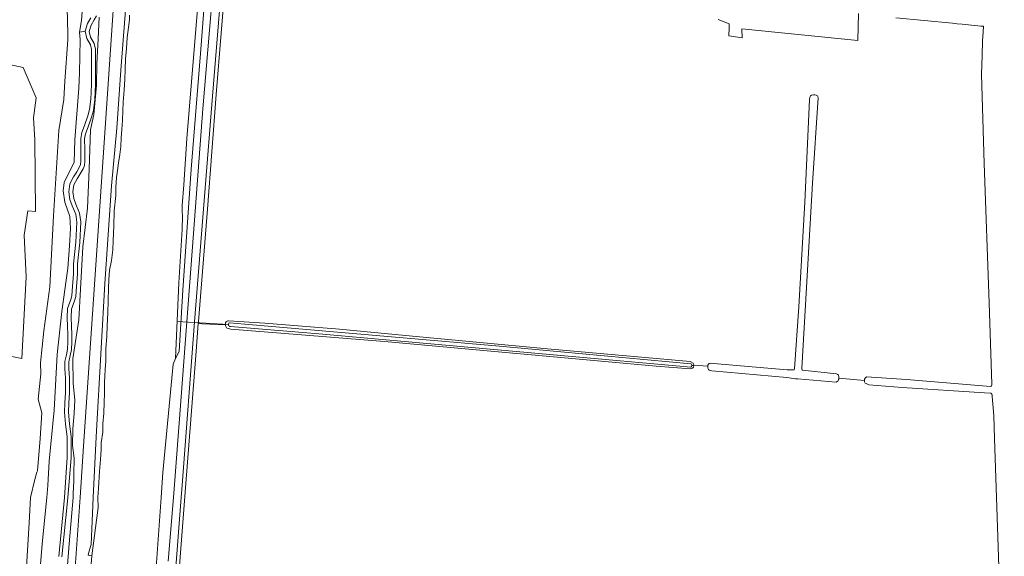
# Model space of a CAD drawing. Header units: metres. Extents: x 152610 to 160096, y 456114 to 462495.
# Tile 903 of 938: x 158995 to 159293, y 459482 to 459645. Entities that reach past the tile are written whole.
import ezdxf

# ---------------------------------------------------------------- set-up
doc = ezdxf.new("R2010")
doc.units = ezdxf.units.M
doc.header["$LTSCALE"] = 0.5
for name, color, linetype, lineweight in [('B-PV-GK-BESCHOEIING-G', 251, 'GK-BESCHOEIING-SO', 18), ('B-PV-GR-BOS_LOOF-GV', 251, 'CONTINUOUS', 13), ('B-PV-GR-BOUWLAND-GV', 251, 'CONTINUOUS', 13), ('B-PV-GR-GRAS-GV', 251, 'CONTINUOUS', 13), ('B-PV-GW-TALUD_KRUIN-G', 251, 'CONTINUOUS', 18), ('B-PV-KW-KUNSTWERK_DUIKER-G', 251, 'CONTINUOUS', 18), ('B-PV-OG-TERREIN_BEGROEID-GV', 251, 'CONTINUOUS', 18), ('B-PV-OG-TERREIN_OEVER-GV', 251, 'CONTINUOUS', 18), ('B-PV-OG-WATER_SLOOT-GV', 251, 'CONTINUOUS', 18), ('B-PV-VH-GESLOTENVERHARDING_ASFALT-GV', 251, 'CONTINUOUS', 18), ('B-PV-VH-ONVERHARD_ZAND-GV', 251, 'CONTINUOUS', 18)]:
    doc.layers.add(name, color=color, linetype=linetype, lineweight=lineweight)
doc.linetypes.add('GK-BESCHOEIING-SO', pattern='A,18,-3,[1,NLCS.SHX,S=0.6,R=0,X=0,Y=0],-3', length=24)

msp = doc.modelspace()

# ---------------------------------------------------------------- linework, layer by layer
at = {"layer": 'B-PV-GK-BESCHOEIING-G', "flags": 128}
for points in [[(159037.642, 459500), (159038.173, 459507.547), (159041.286, 459540.407), (159041.997, 459542.111)], [(159035.602, 459452.698), (159034.415, 459452.904), (159034.554, 459456.072), (159037.642, 459500)]]:
    msp.add_lwpolyline(points, dxfattribs=at)
at = {"layer": 'B-PV-GR-BOS_LOOF-GV', "flags": 128}
for points in [[(159011.452, 459475.914), (159013.095, 459500), (159014.084, 459515.516), (159022.555, 459638.806), (159026.207, 459691.966), (159030.167, 459755.463), (159039.087, 459858.117), (159044.732, 459955.64)], [(159000.646, 459474.903), (159001.678, 459486.933), (159002.989, 459500), (159003.358, 459503.678), (159003.742, 459510.991), (159005.187, 459526.507), (159006.131, 459543.393), (159007.596, 459556.359), (159009.354, 459569.522), (159009.889, 459576.298), (159010.209, 459581.553), (159010.038, 459585.194), (159008.455, 459589.606), (159007.92, 459593.012), (159008.264, 459595.582), (159011.264, 459601.663), (159011.48, 459608.495), (159012.694, 459624.157), (159012.936, 459628.844), (159013.116, 459638.863), (159012.902, 459641.133), (159013.567, 459644.688), (159015.459, 459671.073)], [(158996.837, 459478.942), (158997.614, 459492.293), (158998.095, 459500), (158999.372, 459505.457), (159000, 459507.64), (159000.136, 459508.113), (159000.989, 459517.884), (159001.466, 459525.689), (159000.409, 459529.845), (159001.176, 459537.461), (159001.051, 459540.797), (159002.15, 459550.52), (159003.955, 459563.93), (159005.01, 459585.379), (159006.666, 459611.298), (159008.209, 459620.682), (159008.509, 459626.229), (159009.389, 459638.797), (159009.344, 459640.713), (159009.165, 459648.264)], [(159009.165, 459648.264), (159009.344, 459640.713), (159009.389, 459638.797), (159008.509, 459626.229), (159008.209, 459620.682), (159006.666, 459611.298), (159005.01, 459585.379), (159003.955, 459563.93), (159002.15, 459550.52), (159001.051, 459540.797), (159001.176, 459537.461), (159000.409, 459529.845), (159001.466, 459525.689), (159000.989, 459517.884), (159000.136, 459508.113), (159000, 459507.64), (158999.372, 459505.457), (158998.095, 459500), (158997.614, 459492.293), (158996.837, 459478.942)], [(159018.848, 459645.651), (159018.607, 459639.075), (159018.177, 459631.516), (159018.051, 459625.014), (159017.233, 459616.201), (159016.279, 459611.549), (159015.882, 459599.606), (159015.389, 459587.728), (159013.912, 459576.039), (159013.231, 459563.179), (159012.717, 459553.853), (159010.922, 459542.019), (159011.03, 459534.612), (159011.487, 459529.644), (159011.3, 459525.495), (159010.937, 459520.858), (159010.828, 459515.747), (159011.291, 459511.91), (159011.163, 459507.045), (159011.244, 459504.975), (159011.03, 459501.195), (159010.975, 459500), (159009.837, 459487.178), (159009.049, 459476.968)], [(158987.744, 459632.126), (158995.816, 459630.426), (158999.743, 459621.169), (158999.014, 459615.175), (158999.353, 459608.428), (158999.577, 459586.691), (158997.276, 459586.892), (158996.112, 459579.608), (158996.738, 459566.925), (158995.451, 459542.179), (158989.758, 459543.296)]]:
    msp.add_lwpolyline(points, dxfattribs=at)
at = {"layer": 'B-PV-GR-BOUWLAND-GV', "flags": 128}
msp.add_lwpolyline([(158989.758, 459543.296), (158995.451, 459542.179), (158996.738, 459566.925), (158996.112, 459579.608), (158997.276, 459586.892), (158999.577, 459586.691), (158999.353, 459608.428), (158999.014, 459615.175), (158999.743, 459621.169), (158995.816, 459630.426), (158987.744, 459632.126)], dxfattribs=at)
at = {"layer": 'B-PV-GR-GRAS-GV', "flags": 128}
for points in [[(159057.409, 459659.554), (159054.351, 459622.191), (159051.725, 459587.403), (159048.996, 459553.354), (159048.947, 459552.739), (159050.114, 459552.685), (159057.19, 459552.356), (159057.19, 459552.545), (159057.189, 459552.753), (159057.245, 459552.989), (159057.348, 459553.254), (159057.433, 459553.377), (159057.659, 459553.5), (159057.895, 459553.529), (159058.093, 459553.539), (159069.167, 459552.886), (159091.78, 459551.063), (159116.073, 459548.725), (159154.82, 459545.056), (159198.119, 459541.289), (159198.998, 459540.762), (159199.131, 459540.489), (159199.226, 459540.178), (159199.224, 459540.095), (159203.472, 459539.797), (159203.475, 459539.853), (159203.494, 459540.117), (159203.618, 459540.446), (159203.863, 459540.644), (159204.193, 459540.73), (159205.156, 459540.676), (159227.563, 459538.727), (159229.46, 459538.673), (159229.604, 459538.752), (159229.658, 459538.836), (159229.705, 459538.978), (159231.103, 459557.87), (159232.885, 459589.525), (159234.339, 459620.575), (159234.394, 459621.368), (159234.61, 459621.774), (159234.902, 459622.03), (159235.477, 459622.154), (159235.598, 459622.145), (159235.949, 459622.117), (159236.289, 459622.033), (159236.686, 459621.808), (159236.847, 459621.6), (159236.971, 459621.233), (159235.203, 459595.373), (159233.36, 459563.727), (159231.966, 459539.209), (159231.995, 459538.924), (159232.082, 459538.724), (159232.198, 459538.609), (159232.281, 459538.565), (159233.062, 459538.492), (159242.437, 459537.543), (159242.909, 459537.289), (159243.07, 459537.091), (159243.156, 459536.676), (159243.176, 459536.251), (159243.172, 459536.188), (159250.967, 459535.431), (159250.964, 459535.479), (159251.001, 459535.885), (159251.18, 459536.169), (159251.547, 459536.547), (159263.716, 459535.747), (159289.208, 459533.628), (159289.387, 459533.723), (159289.5, 459533.837), (159289.566, 459534.035), (159289.575, 459534.328), (159288.825, 459558.991), (159287.315, 459601.324), (159286.493, 459628.425), (159286.705, 459633.922), (159286.669, 459634.277), (159286.695, 459635.39), (159286.742, 459637.07), (159286.796, 459638.75), (159286.828, 459639.588), (159287.015, 459642.912), (159286.297, 459642.995), (159280.623, 459643.537), (159279.102, 459643.682), (159277.636, 459643.822), (159260.459, 459645.462)], [(159249.139, 459646.828), (159248.944, 459638.63), (159213.811, 459642.144), (159213.878, 459639.461), (159209.843, 459640.022), (159209.907, 459642.534), (159209.942, 459643.645), (159206.566, 459644.955)], [(159293.373, 459430.94), (159291.044, 459500), (159290.44, 459517.9), (159290.166, 459524.878), (159289.713, 459530.655), (159289.703, 459531.089), (159289.636, 459531.372), (159289.437, 459531.542), (159289.296, 459531.598), (159287.322, 459531.744), (159262.395, 459533.356), (159252.286, 459534.192), (159251.438, 459534.527), (159251.183, 459534.687), (159250.984, 459535.102), (159250.967, 459535.431), (159243.172, 459536.188), (159243.149, 459535.873), (159243.107, 459535.777), (159242.951, 459535.42), (159242.688, 459535.164), (159242.377, 459535.012), (159230.803, 459535.969), (159230.029, 459536.033), (159228.149, 459536.315), (159227.383, 459536.43), (159204.706, 459538.402), (159204.196, 459538.467), (159203.913, 459538.598), (159203.686, 459538.796), (159203.553, 459538.984), (159203.486, 459539.249), (159203.457, 459539.522), (159203.466, 459539.675), (159203.472, 459539.797), (159199.224, 459540.095), (159199.222, 459540.022), (159199.217, 459539.876), (159199.096, 459539.498), (159198.841, 459539.214), (159198.549, 459539.072), (159198.069, 459538.979), (159187.828, 459539.87), (159105.41, 459547.278), (159058.854, 459551.067), (159057.702, 459551.31), (159057.513, 459551.451), (159057.371, 459551.668), (159057.286, 459551.866), (159057.209, 459552.14), (159057.19, 459552.319), (159057.19, 459552.356), (159050.114, 459552.685), (159048.947, 459552.739), (159048.281, 459544.364), (159045.075, 459502.963), (159041.416, 459455.525)]]:
    msp.add_lwpolyline(points, dxfattribs=at)
at = {"layer": 'B-PV-GW-TALUD_KRUIN-G', "flags": 128}
msp.add_lwpolyline([(159018.848, 459645.651), (159018.607, 459639.075), (159018.177, 459631.516), (159018.051, 459625.014), (159017.233, 459616.201), (159016.279, 459611.549), (159015.882, 459599.606), (159015.389, 459587.728), (159013.912, 459576.039), (159013.231, 459563.179), (159012.717, 459553.853), (159010.922, 459542.019), (159011.03, 459534.612), (159011.487, 459529.644), (159011.3, 459525.495), (159010.937, 459520.858), (159010.828, 459515.747), (159011.291, 459511.91), (159011.163, 459507.045), (159011.244, 459504.975), (159011.03, 459501.195), (159010.975, 459500), (159009.837, 459487.178), (159009.049, 459476.968)], dxfattribs=at)
at = {"layer": 'B-PV-KW-KUNSTWERK_DUIKER-G', "flags": 128}
msp.add_lwpolyline([(159058.119, 459552.434), (159042.493, 459553.421)], dxfattribs=at)
at = {"layer": 'B-PV-OG-TERREIN_BEGROEID-GV', "flags": 128}
for points in [[(159044.732, 459955.64), (159039.087, 459858.117), (159030.167, 459755.463), (159026.207, 459691.966), (159022.555, 459638.806), (159014.084, 459515.516), (159013.095, 459500), (159011.452, 459475.914)], [(159039.823, 459480.629), (159041.427, 459500), (159041.534, 459501.302), (159043.766, 459530.495), (159047.478, 459580.08), (159050.349, 459617.864), (159055.228, 459676.458), (159058.773, 459724.608), (159062.146, 459773.607), (159067.076, 459834.297), (159069.981, 459889.525), (159071.419, 459926.626)], [(159073.792, 459925.536), (159072.788, 459896.026), (159072.745, 459893.136), (159071.675, 459864.294), (159071.294, 459856.234), (159070.729, 459848.185), (159062.711, 459746.046), (159059.49, 459698.467), (159053.215, 459621.714), (159047.798, 459553.275), (159044.035, 459503.691), (159043.752, 459500), (159040.204, 459453.758)], [(159069.57, 459916.99), (159065.167, 459834.226), (159063.876, 459813.607), (159060.587, 459768.78), (159056.334, 459716.551), (159052.369, 459670.363), (159049.587, 459634.712), (159046.765, 459599.591), (159044.249, 459562.883), (159043.124, 459544.266), (159041.997, 459542.111), (159041.286, 459540.407), (159038.173, 459507.547), (159037.642, 459500), (159034.554, 459456.072)], [(159041.416, 459455.525), (159045.075, 459502.963), (159048.281, 459544.364), (159048.947, 459552.739), (159048.996, 459553.354), (159051.725, 459587.403), (159054.351, 459622.191), (159057.409, 459659.554), (159058.8, 459678.156), (159060.642, 459700.034), (159062.413, 459724.696), (159063.732, 459744.289), (159065.113, 459764.392), (159066.407, 459780.438), (159067.28, 459789.55), (159068.054, 459799.862), (159070.377, 459828.798), (159072.063, 459854.404), (159073.009, 459871.531), (159073.326, 459878.724), (159074.22, 459898.633), (159074.628, 459899.245), (159075.068, 459901.962), (159076.326, 459913.792)], [(159015.459, 459671.073), (159013.567, 459644.688), (159012.902, 459641.133), (159014.613, 459641.418), (159015.33, 459643.756), (159016.363, 459645.449)], [(159014.875, 459460.204), (159016.626, 459482.341), (159015.923, 459482.415), (159015.506, 459482.496), (159015.752, 459483.456), (159016.408, 459485.75), (159017.053, 459500), (159017.928, 459518.363), (159019.524, 459545.251), (159020.646, 459564.926), (159022.613, 459594.57), (159024.232, 459611.981), (159025.435, 459629.579), (159027.74, 459659.527)], [(159018.111, 459646.093), (159017.397, 459644.84), (159016.433, 459643.26), (159015.854, 459641.371), (159016.239, 459639.655), (159017.356, 459637.727), (159017.78, 459635.973), (159017.76, 459633.737), (159017.759, 459630.557), (159017.777, 459625.256), (159017.564, 459620.727), (159017.12, 459617.412), (159016.598, 459615.369), (159015.576, 459612.401), (159014.785, 459610.319), (159014.476, 459608.777), (159014.533, 459605.501), (159014.513, 459601.954), (159014.397, 459600.701), (159014.011, 459599.718), (159013.105, 459598.138), (159012.179, 459596.635), (159011.196, 459594.784), (159010.925, 459592.722), (159011.156, 459590.64), (159011.83, 459588.925), (159012.928, 459586.207), (159013.351, 459583.566), (159013.003, 459577.359), (159012.345, 459570.845), (159012.306, 459567.741), (159011.938, 459562.537), (159011.803, 459560.957), (159011.417, 459559.627), (159010.453, 459557.083), (159010.356, 459554.635), (159010.49, 459551.936), (159010.624, 459549.411), (159010.585, 459547.214), (159010.488, 459544.824), (159010.102, 459543.051), (159009.696, 459541.123), (159009.696, 459539.08), (159009.907, 459536.189), (159009.848, 459531.736), (159009.693, 459528.652), (159009.577, 459525.896), (159009.845, 459522.369), (159010.384, 459518.514), (159010.345, 459515.931), (159010.363, 459512.114), (159009.398, 459499.878), (159007.603, 459482.043)], [(159009.049, 459476.968), (159009.837, 459487.178), (159010.975, 459500), (159011.03, 459501.195), (159011.244, 459504.975), (159011.163, 459507.045), (159011.291, 459511.91), (159010.828, 459515.747), (159010.937, 459520.858), (159011.3, 459525.495), (159011.487, 459529.644), (159011.03, 459534.612), (159010.922, 459542.019), (159012.717, 459553.853), (159013.231, 459563.179), (159013.912, 459576.039), (159015.389, 459587.728), (159015.882, 459599.606), (159016.279, 459611.549), (159017.233, 459616.201), (159018.051, 459625.014), (159018.177, 459631.516), (159018.607, 459639.075), (159018.848, 459645.651)], [(159006.608, 459482.14), (159008.403, 459499.978), (159009.163, 459512.159), (159009.145, 459515.937), (159009.183, 459518.439), (159008.652, 459522.24), (159008.375, 459525.876), (159008.494, 459528.708), (159008.648, 459531.775), (159008.707, 459536.153), (159008.496, 459539.037), (159008.497, 459541.248), (159008.928, 459543.302), (159009.293, 459544.977), (159009.385, 459547.249), (159009.424, 459549.39), (159009.291, 459551.875), (159009.155, 459554.629), (159009.261, 459557.326), (159010.278, 459560.007), (159010.618, 459561.177), (159010.742, 459562.631), (159011.107, 459567.791), (159011.146, 459570.913), (159011.806, 459577.453), (159012.146, 459583.504), (159011.765, 459585.883), (159010.715, 459588.481), (159009.981, 459590.35), (159009.717, 459592.734), (159010.034, 459595.156), (159011.137, 459597.231), (159012.073, 459598.751), (159012.926, 459600.239), (159013.218, 459600.981), (159013.313, 459602.013), (159013.333, 459605.494), (159013.274, 459608.886), (159013.628, 459610.652), (159014.448, 459612.809), (159015.448, 459615.713), (159015.939, 459617.64), (159016.367, 459620.835), (159016.577, 459625.283), (159016.559, 459630.555), (159016.56, 459633.743), (159016.579, 459635.836), (159016.231, 459637.276), (159015.109, 459639.213), (159014.613, 459641.418), (159012.902, 459641.133), (159013.116, 459638.863), (159012.936, 459628.844), (159012.694, 459624.157), (159011.48, 459608.495), (159011.264, 459601.663), (159008.264, 459595.582), (159007.92, 459593.012), (159008.455, 459589.606), (159010.038, 459585.194), (159010.209, 459581.553), (159009.889, 459576.298), (159009.354, 459569.522), (159007.596, 459556.359), (159006.131, 459543.393), (159005.187, 459526.507), (159003.742, 459510.991), (159003.358, 459503.678), (159002.989, 459500), (159001.678, 459486.933), (159000.646, 459474.903)]]:
    msp.add_lwpolyline(points, dxfattribs=at)
at = {"layer": 'B-PV-OG-TERREIN_OEVER-GV', "flags": 128}
for points in [[(159050.123, 459665.3), (159046.934, 459626.1), (159045.465, 459608.916), (159044.556, 459594.868), (159044.005, 459588.523), (159044.01, 459586.635), (159044.201, 459585.39), (159044.098, 459581.236), (159043.005, 459565.073), (159041.997, 459542.111), (159043.124, 459544.266), (159044.249, 459562.883), (159046.765, 459599.591), (159049.587, 459634.712), (159052.369, 459670.363)], [(159027.74, 459659.527), (159025.435, 459629.579), (159024.232, 459611.981), (159022.613, 459594.57), (159020.646, 459564.926), (159019.524, 459545.251), (159017.928, 459518.363), (159017.053, 459500), (159016.408, 459485.75), (159015.752, 459483.456), (159015.506, 459482.496), (159015.923, 459482.415), (159016.626, 459482.341), (159018.617, 459496.946), (159018.477, 459500), (159018.727, 459502.817), (159018.961, 459507.839), (159019.273, 459511.54), (159019.454, 459514.448), (159019.525, 459516.544), (159019.97, 459519.849), (159019.983, 459522.284), (159020.277, 459525.589), (159020.382, 459528.912), (159020.451, 459531.517), (159020.503, 459533.254), (159020.518, 459534.878), (159020.589, 459536.747), (159020.716, 459538.805), (159020.861, 459541.373), (159020.857, 459543.053), (159020.946, 459545.111), (159021.164, 459548.906), (159021.307, 459552.06), (159021.505, 459556.006), (159021.591, 459559.631), (159021.713, 459563.482), (159021.783, 459565.993), (159022.021, 459568.977), (159022.618, 459571.867), (159023.044, 459575.153), (159023.131, 459577.985), (159023.291, 459582.252), (159023.468, 459586.953), (159023.967, 459591.542), (159023.96, 459594.128), (159024.104, 459597.074), (159024.42, 459599.208), (159024.773, 459601.456), (159025.107, 459603.986), (159025.422, 459606.479), (159025.604, 459609.047), (159025.73, 459611.577), (159025.931, 459614.485), (159026.056, 459617.298), (159026.125, 459619.942), (159026.437, 459623.548), (159026.712, 459626.853), (159026.8, 459629.741), (159026.905, 459633.027), (159027.18, 459636.218), (159027.399, 459639.503), (159028.084, 459644.829), (159028.081, 459646.245)]]:
    msp.add_lwpolyline(points, dxfattribs=at)
for points in [[(159069.167, 459552.886), (159058.093, 459553.539), (159057.895, 459553.529), (159057.659, 459553.5), (159057.433, 459553.377), (159057.348, 459553.254), (159057.245, 459552.989), (159057.189, 459552.753), (159057.19, 459552.545), (159058.117, 459552.455), (159058.108, 459552.561), (159058.201, 459552.825), (159058.446, 459552.958), (159063.091, 459552.592), (159139.152, 459545.943), (159198.352, 459540.538), (159198.522, 459540.406), (159198.617, 459540.161), (159198.617, 459540.071), (159199.222, 459540.022), (159199.224, 459540.095), (159199.226, 459540.178), (159199.131, 459540.489), (159198.998, 459540.762), (159198.119, 459541.289), (159154.82, 459545.056), (159116.073, 459548.725), (159091.78, 459551.063)], [(159058.117, 459552.455), (159057.19, 459552.545), (159057.19, 459552.356), (159057.19, 459552.319), (159057.209, 459552.14), (159057.286, 459551.866), (159057.371, 459551.668), (159057.513, 459551.451), (159057.702, 459551.31), (159058.854, 459551.067), (159105.41, 459547.278), (159187.828, 459539.87), (159198.069, 459538.979), (159198.549, 459539.072), (159198.841, 459539.214), (159199.096, 459539.498), (159199.217, 459539.876), (159199.222, 459540.022), (159198.617, 459540.071), (159198.617, 459539.934), (159198.542, 459539.688), (159198.297, 459539.499), (159157.736, 459543.119), (159086.698, 459549.534), (159058.751, 459551.807), (159058.44, 459551.9), (159058.26, 459552.051), (159058.14, 459552.198)]]:
    msp.add_lwpolyline(points, close=True, dxfattribs=at)
at = {"layer": 'B-PV-OG-WATER_SLOOT-GV', "flags": 128}
for points in [[(159034.554, 459456.072), (159037.642, 459500), (159038.173, 459507.547), (159041.286, 459540.407), (159041.997, 459542.111), (159043.005, 459565.073), (159044.098, 459581.236), (159044.201, 459585.39), (159044.01, 459586.635), (159044.005, 459588.523), (159044.556, 459594.868), (159045.465, 459608.916), (159046.934, 459626.1), (159050.123, 459665.3)], [(159028.081, 459646.245), (159028.084, 459644.829), (159027.399, 459639.503), (159027.18, 459636.218), (159026.905, 459633.027), (159026.8, 459629.741), (159026.712, 459626.853), (159026.437, 459623.548), (159026.125, 459619.942), (159026.056, 459617.298), (159025.931, 459614.485), (159025.73, 459611.577), (159025.604, 459609.047), (159025.422, 459606.479), (159025.107, 459603.986), (159024.773, 459601.456), (159024.42, 459599.208), (159024.104, 459597.074), (159023.96, 459594.128), (159023.967, 459591.542), (159023.468, 459586.953), (159023.291, 459582.252), (159023.131, 459577.985), (159023.044, 459575.153), (159022.618, 459571.867), (159022.021, 459568.977), (159021.783, 459565.993), (159021.713, 459563.482), (159021.591, 459559.631), (159021.505, 459556.006), (159021.307, 459552.06), (159021.164, 459548.906), (159020.946, 459545.111), (159020.857, 459543.053), (159020.861, 459541.373), (159020.716, 459538.805), (159020.589, 459536.747), (159020.518, 459534.878), (159020.503, 459533.254), (159020.451, 459531.517), (159020.382, 459528.912), (159020.277, 459525.589), (159019.983, 459522.284), (159019.97, 459519.849), (159019.525, 459516.544), (159019.454, 459514.448), (159019.273, 459511.54), (159018.961, 459507.839), (159018.727, 459502.817), (159018.477, 459500), (159018.617, 459496.946), (159016.626, 459482.341), (159014.875, 459460.204)]]:
    msp.add_lwpolyline(points, dxfattribs=at)
msp.add_lwpolyline([(159063.091, 459552.592), (159058.446, 459552.958), (159058.201, 459552.825), (159058.108, 459552.561), (159058.117, 459552.455), (159058.14, 459552.198), (159058.26, 459552.051), (159058.44, 459551.9), (159058.751, 459551.807), (159086.698, 459549.534), (159157.736, 459543.119), (159198.297, 459539.499), (159198.542, 459539.688), (159198.617, 459539.934), (159198.617, 459540.071), (159198.617, 459540.161), (159198.522, 459540.406), (159198.352, 459540.538), (159139.152, 459545.943)], close=True, dxfattribs=at)
at = {"layer": 'B-PV-VH-GESLOTENVERHARDING_ASFALT-GV', "flags": 128}
for points in [[(159071.419, 459926.626), (159069.981, 459889.525), (159067.076, 459834.297), (159062.146, 459773.607), (159058.773, 459724.608), (159055.228, 459676.458), (159050.349, 459617.864), (159047.478, 459580.08), (159043.766, 459530.495), (159041.534, 459501.302), (159041.427, 459500), (159039.823, 459480.629)], [(159040.204, 459453.758), (159043.752, 459500), (159044.035, 459503.691), (159047.798, 459553.275), (159053.215, 459621.714), (159059.49, 459698.467), (159062.711, 459746.046), (159070.729, 459848.185), (159071.294, 459856.234), (159071.675, 459864.294), (159072.745, 459893.136), (159072.788, 459896.026), (159073.792, 459925.536)]]:
    msp.add_lwpolyline(points, dxfattribs=at)
at = {"layer": 'B-PV-VH-ONVERHARD_ZAND-GV', "flags": 128}
for points in [[(159016.363, 459645.449), (159015.33, 459643.756), (159014.613, 459641.418), (159015.109, 459639.213), (159016.231, 459637.276), (159016.579, 459635.836), (159016.56, 459633.743), (159016.559, 459630.555), (159016.577, 459625.283), (159016.367, 459620.835), (159015.939, 459617.64), (159015.448, 459615.713), (159014.448, 459612.809), (159013.628, 459610.652), (159013.274, 459608.886), (159013.333, 459605.494), (159013.313, 459602.013), (159013.218, 459600.981), (159012.926, 459600.239), (159012.073, 459598.751), (159011.137, 459597.231), (159010.034, 459595.156), (159009.717, 459592.734), (159009.981, 459590.35), (159010.715, 459588.481), (159011.765, 459585.883), (159012.146, 459583.504), (159011.806, 459577.453), (159011.146, 459570.913), (159011.107, 459567.791), (159010.742, 459562.631), (159010.618, 459561.177), (159010.278, 459560.007), (159009.261, 459557.326), (159009.155, 459554.629), (159009.291, 459551.875), (159009.424, 459549.39), (159009.385, 459547.249), (159009.293, 459544.977), (159008.928, 459543.302), (159008.497, 459541.248), (159008.496, 459539.037), (159008.707, 459536.153), (159008.648, 459531.775), (159008.494, 459528.708), (159008.375, 459525.876), (159008.652, 459522.24), (159009.183, 459518.439), (159009.145, 459515.937), (159009.163, 459512.159), (159008.403, 459499.978), (159006.608, 459482.14)], [(159007.603, 459482.043), (159009.398, 459499.878), (159010.363, 459512.114), (159010.345, 459515.931), (159010.384, 459518.514), (159009.845, 459522.369), (159009.577, 459525.896), (159009.693, 459528.652), (159009.848, 459531.736), (159009.907, 459536.189), (159009.696, 459539.08), (159009.696, 459541.123), (159010.102, 459543.051), (159010.488, 459544.824), (159010.585, 459547.214), (159010.624, 459549.411), (159010.49, 459551.936), (159010.356, 459554.635), (159010.453, 459557.083), (159011.417, 459559.627), (159011.803, 459560.957), (159011.938, 459562.537), (159012.306, 459567.741), (159012.345, 459570.845), (159013.003, 459577.359), (159013.351, 459583.566), (159012.928, 459586.207), (159011.83, 459588.925), (159011.156, 459590.64), (159010.925, 459592.722), (159011.196, 459594.784), (159012.179, 459596.635), (159013.105, 459598.138), (159014.011, 459599.718), (159014.397, 459600.701), (159014.513, 459601.954), (159014.533, 459605.501), (159014.476, 459608.777), (159014.785, 459610.319), (159015.576, 459612.401), (159016.598, 459615.369), (159017.12, 459617.412), (159017.564, 459620.727), (159017.777, 459625.256), (159017.759, 459630.557), (159017.76, 459633.737), (159017.78, 459635.973), (159017.356, 459637.727), (159016.239, 459639.655), (159015.854, 459641.371), (159016.433, 459643.26), (159017.397, 459644.84), (159018.111, 459646.093)]]:
    msp.add_lwpolyline(points, dxfattribs=at)

doc.saveas('drawing.dxf')
